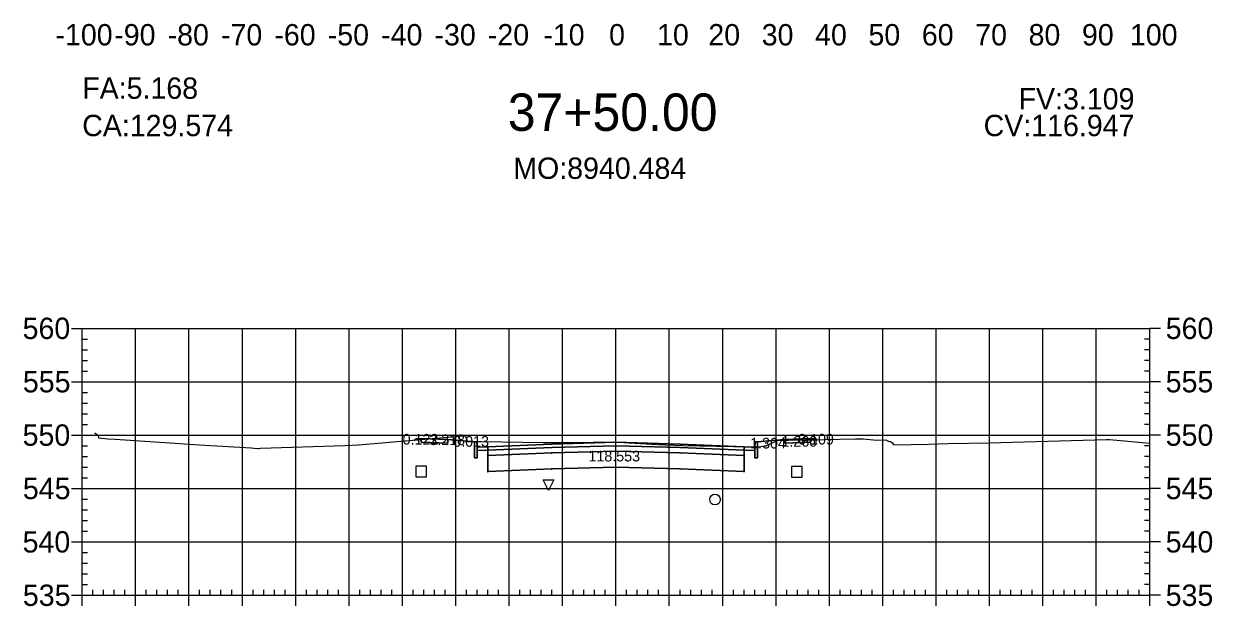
# Model space of a CAD drawing. Extents: x 704834 to 709892, y 372981 to 377533.
# Drawn here: x 707400.9 to 707623.6, y 373230.8 to 373339.9 of the extents above; entities that cross this region are included whole.
import ezdxf

# ---------------------------------------------------------------- set-up
doc = ezdxf.new("R2010")
doc.units = 0
for name, color, linetype in [('1', 7, 'Continuous'), ('10', 7, 'Continuous'), ('13', 7, 'Continuous'), ('14', 7, 'Continuous'), ('4', 7, 'Continuous'), ('57', 7, 'Continuous'), ('59', 7, 'Continuous'), ('Default_Xsect', 7, 'Continuous'), ('Existing', 7, 'Continuous')]:
    doc.layers.add(name, color=color, linetype=linetype)

msp = doc.modelspace()

# ---------------------------------------------------------------- linework, layer by layer
for points in [[(707474.37, 373262.13), (707474.12, 373261.87)], [(707475.37, 373262.17), (707474.37, 373262.13)], [(707485.37, 373261.57), (707480.37, 373261.97)], [(707538.37, 373261.57), (707543.37, 373261.97)], [(707548.37, 373262.17), (707549.37, 373262.13)], [(707549.37, 373262.13), (707549.55, 373261.96)]]:
    msp.add_lwpolyline(points)
for points in [[(707480.37, 373261.97), (707475.37, 373262.17), (707475.37, 373261.51), (707480.37, 373261.31)], [(707485.87, 373260.57), (707485.79, 373261.57), (707485.37, 373261.57), (707485.37, 373258.57), (707485.87, 373258.57)], [(707511.87, 373260.83), (707523.87, 373260.47), (707535.87, 373259.99), (707535.87, 373260.65), (707523.87, 373261.13), (707511.87, 373261.49), (707499.87, 373261.13), (707487.87, 373260.65), (707487.87, 373259.99), (707499.87, 373260.47)], [(707511.82, 373260.78), (707511.92, 373260.78), (707511.92, 373260.88), (707511.82, 373260.88)], [(707537.87, 373258.57), (707538.37, 373258.57), (707538.37, 373261.57), (707537.96, 373261.57), (707537.87, 373260.57)], [(707543.37, 373261.31), (707548.37, 373261.51), (707548.37, 373262.17), (707543.37, 373261.97)], [(707487.87, 373260.65), (707485.87, 373260.57), (707485.87, 373259.91), (707487.87, 373259.99)], [(707487.82, 373258.94), (707487.92, 373258.94), (707487.92, 373259.04), (707487.82, 373259.04)], [(707511.87, 373259.83), (707523.87, 373259.47), (707535.87, 373258.99), (707535.87, 373259.99), (707523.87, 373260.47), (707511.87, 373260.83), (707499.87, 373260.47), (707487.87, 373259.99), (707487.87, 373258.99), (707499.87, 373259.47)], [(707511.87, 373256.83), (707523.87, 373256.47), (707535.87, 373255.99), (707535.87, 373258.99), (707523.87, 373259.47), (707511.87, 373259.83), (707499.87, 373259.47), (707487.87, 373258.99), (707487.87, 373255.99), (707499.87, 373256.47)], [(707499.82, 373259.42), (707499.92, 373259.42), (707499.92, 373259.52), (707499.82, 373259.52)], [(707511.82, 373259.78), (707511.92, 373259.78), (707511.92, 373259.88), (707511.82, 373259.88)], [(707523.82, 373259.42), (707523.92, 373259.42), (707523.92, 373259.52), (707523.82, 373259.52)], [(707535.82, 373258.94), (707535.92, 373258.94), (707535.92, 373259.04), (707535.82, 373259.04)], [(707535.87, 373259.99), (707537.87, 373259.91), (707537.87, 373260.57), (707535.87, 373260.65)], [(707499.82, 373256.42), (707499.92, 373256.42), (707499.92, 373256.52), (707499.82, 373256.52)], [(707511.82, 373256.78), (707511.92, 373256.78), (707511.92, 373256.88), (707511.82, 373256.88)], [(707523.82, 373256.42), (707523.92, 373256.42), (707523.92, 373256.52), (707523.82, 373256.52)], [(707487.82, 373255.94), (707487.92, 373255.94), (707487.92, 373256.04), (707487.82, 373256.04)], [(707535.82, 373255.94), (707535.92, 373255.94), (707535.92, 373256.04), (707535.82, 373256.04)]]:
    msp.add_lwpolyline(points, close=True)
at = {"layer": '1'}
for points in [[(707474.12, 373261.87), (707475.37, 373261.98), (707475.37, 373262.17), (707474.37, 373262.13)], [(707475.37, 373261.98), (707483.22, 373262.66), (707483.66, 373262.66), (707483.68, 373262.61), (707483.97, 373261.68), (707480.37, 373261.97), (707480.37, 373261.31), (707475.37, 373261.51)], [(707483.97, 373261.68), (707483.99, 373261.63), (707484.86, 373261.61)], [(707484.86, 373261.61), (707486.68, 373261.59), (707498.2, 373261.42), (707503.99, 373261.45), (707511.22, 373261.57), (707519.62, 373261.07), (707524.35, 373260.85), (707533.88, 373260.67), (707538.37, 373260.61), (707538.37, 373258.57), (707537.87, 373258.57), (707537.87, 373259.91), (707535.87, 373259.99), (707535.87, 373258.99), (707535.87, 373255.99), (707523.87, 373256.47), (707511.87, 373256.83), (707499.87, 373256.47), (707487.87, 373255.99), (707487.87, 373258.99), (707487.87, 373259.99), (707485.87, 373259.91), (707485.87, 373258.57), (707485.37, 373258.57), (707485.37, 373261.57)], [(707538.37, 373260.61), (707538.71, 373260.61), (707539.63, 373260.8), (707540.07, 373260.82), (707540.21, 373260.93), (707542.12, 373261.82), (707542.95, 373261.85), (707543.37, 373261.86), (707543.37, 373261.97), (707538.37, 373261.57)], [(707543.37, 373261.86), (707544.19, 373261.89), (707548.37, 373261.94), (707548.37, 373261.51), (707543.37, 373261.31)], [(707548.37, 373261.94), (707549.55, 373261.96), (707549.37, 373262.13), (707548.37, 373262.17)], [(707499.25, 373252.43), (707498.25, 373254.43), (707500.25, 373254.43)]]:
    msp.add_lwpolyline(points, close=True, dxfattribs=at)
at = {"layer": '10'}
msp.add_lwpolyline([(707474.4, 373254.98), (707476.4, 373254.98), (707476.4, 373256.98), (707474.4, 373256.98)], close=True, dxfattribs=at)
at = {"layer": '13'}
msp.add_circle((707530.44, 373250.74), 1, dxfattribs=at)
at = {"layer": '14'}
for points in [[(707474.12, 373261.87), (707474.12, 373261.92), (707474.12, 373261.87), (707474.07, 373261.87), (707474.12, 373261.87), (707474.12, 373261.82), (707474.12, 373261.87), (707474.17, 373261.87)], [(707499.87, 373261.13), (707499.87, 373261.18), (707499.87, 373261.13), (707499.82, 373261.13), (707499.87, 373261.13), (707499.87, 373261.08), (707499.87, 373261.13), (707499.92, 373261.13)], [(707511.87, 373261.49), (707511.87, 373261.54), (707511.87, 373261.49), (707511.82, 373261.49), (707511.87, 373261.49), (707511.87, 373261.44), (707511.87, 373261.49), (707511.92, 373261.49)], [(707523.87, 373261.13), (707523.87, 373261.18), (707523.87, 373261.13), (707523.82, 373261.13), (707523.87, 373261.13), (707523.87, 373261.08), (707523.87, 373261.13), (707523.92, 373261.13)], [(707549.55, 373261.96), (707549.55, 373262.01), (707549.55, 373261.96), (707549.5, 373261.96), (707549.55, 373261.96), (707549.55, 373261.91), (707549.55, 373261.96), (707549.6, 373261.96)], [(707487.87, 373260.65), (707487.87, 373260.7), (707487.87, 373260.65), (707487.82, 373260.65), (707487.87, 373260.65), (707487.87, 373260.6), (707487.87, 373260.65), (707487.92, 373260.65)], [(707535.87, 373260.65), (707535.87, 373260.7), (707535.87, 373260.65), (707535.82, 373260.65), (707535.87, 373260.65), (707535.87, 373260.6), (707535.87, 373260.65), (707535.92, 373260.65)]]:
    msp.add_lwpolyline(points, dxfattribs=at)
at = {"layer": '4'}
msp.add_lwpolyline([(707544.73, 373254.91), (707546.73, 373254.91), (707546.73, 373256.91), (707544.73, 373256.91)], close=True, dxfattribs=at)
at = {"layer": '57'}
for p, q in [((707409.87, 373282.82), (707411.87, 373282.82)), ((707411.87, 373282.82), (707611.87, 373282.82)), ((707411.87, 373232.82), (707411.87, 373282.82)), ((707411.87, 373232.82), (707411.87, 373282.82)), ((707421.87, 373232.82), (707421.87, 373282.82)), ((707431.87, 373232.82), (707431.87, 373282.82)), ((707441.87, 373232.82), (707441.87, 373282.82)), ((707451.87, 373232.82), (707451.87, 373282.82)), ((707461.87, 373232.82), (707461.87, 373282.82)), ((707471.87, 373232.82), (707471.87, 373282.82)), ((707481.87, 373232.82), (707481.87, 373282.82)), ((707491.87, 373232.82), (707491.87, 373282.82)), ((707501.87, 373232.82), (707501.87, 373282.82)), ((707511.87, 373232.82), (707511.87, 373282.82)), ((707521.87, 373232.82), (707521.87, 373282.82)), ((707531.87, 373232.82), (707531.87, 373282.82)), ((707541.87, 373232.82), (707541.87, 373282.82)), ((707551.87, 373232.82), (707551.87, 373282.82)), ((707561.87, 373232.82), (707561.87, 373282.82)), ((707571.87, 373232.82), (707571.87, 373282.82)), ((707581.87, 373232.82), (707581.87, 373282.82)), ((707591.87, 373232.82), (707591.87, 373282.82)), ((707601.87, 373232.82), (707601.87, 373282.82)), ((707611.87, 373232.82), (707611.87, 373282.82)), ((707611.87, 373232.82), (707611.87, 373282.82)), ((707613.87, 373282.82), (707611.87, 373282.82)), ((707411.87, 373280.82), (707412.87, 373280.82)), ((707411.87, 373278.82), (707412.87, 373278.82)), ((707611.87, 373280.82), (707610.87, 373280.82)), ((707611.87, 373278.82), (707610.87, 373278.82)), ((707411.87, 373276.82), (707412.87, 373276.82)), ((707611.87, 373276.82), (707610.87, 373276.82)), ((707411.87, 373274.82), (707412.87, 373274.82)), ((707611.87, 373274.82), (707610.87, 373274.82)), ((707409.87, 373272.82), (707411.87, 373272.82)), ((707411.87, 373272.82), (707611.87, 373272.82)), ((707613.87, 373272.82), (707611.87, 373272.82)), ((707411.87, 373270.82), (707412.87, 373270.82)), ((707611.87, 373270.82), (707610.87, 373270.82)), ((707411.87, 373268.82), (707412.87, 373268.82)), ((707611.87, 373268.82), (707610.87, 373268.82)), ((707411.87, 373266.82), (707412.87, 373266.82)), ((707611.87, 373266.82), (707610.87, 373266.82)), ((707411.87, 373264.82), (707412.87, 373264.82)), ((707611.87, 373264.82), (707610.87, 373264.82)), ((707409.87, 373262.82), (707411.87, 373262.82)), ((707411.87, 373262.82), (707611.87, 373262.82)), ((707613.87, 373262.82), (707611.87, 373262.82)), ((707411.87, 373260.82), (707412.87, 373260.82)), ((707411.87, 373258.82), (707412.87, 373258.82)), ((707611.87, 373260.82), (707610.87, 373260.82)), ((707611.87, 373258.82), (707610.87, 373258.82)), ((707411.87, 373256.82), (707412.87, 373256.82)), ((707611.87, 373256.82), (707610.87, 373256.82)), ((707411.87, 373254.82), (707412.87, 373254.82)), ((707611.87, 373254.82), (707610.87, 373254.82)), ((707409.87, 373252.82), (707411.87, 373252.82)), ((707411.87, 373252.82), (707611.87, 373252.82)), ((707613.87, 373252.82), (707611.87, 373252.82)), ((707411.87, 373250.82), (707412.87, 373250.82)), ((707611.87, 373250.82), (707610.87, 373250.82)), ((707411.87, 373248.82), (707412.87, 373248.82)), ((707611.87, 373248.82), (707610.87, 373248.82)), ((707411.87, 373246.82), (707412.87, 373246.82)), ((707611.87, 373246.82), (707610.87, 373246.82)), ((707411.87, 373244.82), (707412.87, 373244.82)), ((707611.87, 373244.82), (707610.87, 373244.82)), ((707409.87, 373242.82), (707411.87, 373242.82)), ((707411.87, 373242.82), (707611.87, 373242.82)), ((707411.87, 373240.82), (707412.87, 373240.82)), ((707611.87, 373240.82), (707610.87, 373240.82)), ((707613.87, 373242.82), (707611.87, 373242.82)), ((707411.87, 373238.82), (707412.87, 373238.82)), ((707611.87, 373238.82), (707610.87, 373238.82)), ((707411.87, 373236.82), (707412.87, 373236.82)), ((707611.87, 373236.82), (707610.87, 373236.82)), ((707411.87, 373234.82), (707412.87, 373234.82)), ((707611.87, 373234.82), (707610.87, 373234.82)), ((707409.87, 373232.82), (707411.87, 373232.82)), ((707411.87, 373232.82), (707611.87, 373232.82)), ((707411.87, 373232.82), (707611.87, 373232.82)), ((707411.87, 373230.82), (707411.87, 373232.82)), ((707413.87, 373232.82), (707413.87, 373233.82)), ((707415.87, 373232.82), (707415.87, 373233.82)), ((707417.87, 373232.82), (707417.87, 373233.82)), ((707419.87, 373232.82), (707419.87, 373233.82)), ((707421.87, 373230.82), (707421.87, 373232.82)), ((707423.87, 373232.82), (707423.87, 373233.82)), ((707425.87, 373232.82), (707425.87, 373233.82)), ((707427.87, 373232.82), (707427.87, 373233.82)), ((707429.87, 373232.82), (707429.87, 373233.82)), ((707431.87, 373230.82), (707431.87, 373232.82)), ((707433.87, 373232.82), (707433.87, 373233.82)), ((707435.87, 373232.82), (707435.87, 373233.82)), ((707437.87, 373232.82), (707437.87, 373233.82)), ((707439.87, 373232.82), (707439.87, 373233.82)), ((707441.87, 373230.82), (707441.87, 373232.82)), ((707443.87, 373232.82), (707443.87, 373233.82)), ((707445.87, 373232.82), (707445.87, 373233.82)), ((707447.87, 373232.82), (707447.87, 373233.82)), ((707449.87, 373232.82), (707449.87, 373233.82)), ((707451.87, 373230.82), (707451.87, 373232.82)), ((707453.87, 373232.82), (707453.87, 373233.82)), ((707455.87, 373232.82), (707455.87, 373233.82)), ((707457.87, 373232.82), (707457.87, 373233.82)), ((707459.87, 373232.82), (707459.87, 373233.82)), ((707461.87, 373230.82), (707461.87, 373232.82)), ((707463.87, 373232.82), (707463.87, 373233.82)), ((707465.87, 373232.82), (707465.87, 373233.82)), ((707467.87, 373232.82), (707467.87, 373233.82)), ((707469.87, 373232.82), (707469.87, 373233.82)), ((707471.87, 373230.82), (707471.87, 373232.82)), ((707473.87, 373232.82), (707473.87, 373233.82)), ((707475.87, 373232.82), (707475.87, 373233.82)), ((707477.87, 373232.82), (707477.87, 373233.82)), ((707479.87, 373232.82), (707479.87, 373233.82)), ((707481.87, 373230.82), (707481.87, 373232.82)), ((707483.87, 373232.82), (707483.87, 373233.82)), ((707485.87, 373232.82), (707485.87, 373233.82)), ((707487.87, 373232.82), (707487.87, 373233.82)), ((707489.87, 373232.82), (707489.87, 373233.82)), ((707491.87, 373230.82), (707491.87, 373232.82)), ((707493.87, 373232.82), (707493.87, 373233.82)), ((707495.87, 373232.82), (707495.87, 373233.82)), ((707497.87, 373232.82), (707497.87, 373233.82)), ((707499.87, 373232.82), (707499.87, 373233.82)), ((707501.87, 373230.82), (707501.87, 373232.82)), ((707503.87, 373232.82), (707503.87, 373233.82)), ((707505.87, 373232.82), (707505.87, 373233.82)), ((707507.87, 373232.82), (707507.87, 373233.82)), ((707509.87, 373232.82), (707509.87, 373233.82)), ((707511.87, 373230.82), (707511.87, 373232.82)), ((707513.87, 373232.82), (707513.87, 373233.82)), ((707515.87, 373232.82), (707515.87, 373233.82)), ((707517.87, 373232.82), (707517.87, 373233.82)), ((707519.87, 373232.82), (707519.87, 373233.82)), ((707521.87, 373230.82), (707521.87, 373232.82)), ((707523.87, 373232.82), (707523.87, 373233.82)), ((707525.87, 373232.82), (707525.87, 373233.82)), ((707527.87, 373232.82), (707527.87, 373233.82)), ((707529.87, 373232.82), (707529.87, 373233.82)), ((707531.87, 373230.82), (707531.87, 373232.82)), ((707533.87, 373232.82), (707533.87, 373233.82)), ((707535.87, 373232.82), (707535.87, 373233.82)), ((707537.87, 373232.82), (707537.87, 373233.82)), ((707539.87, 373232.82), (707539.87, 373233.82)), ((707541.87, 373230.82), (707541.87, 373232.82)), ((707543.87, 373232.82), (707543.87, 373233.82)), ((707545.87, 373232.82), (707545.87, 373233.82)), ((707547.87, 373232.82), (707547.87, 373233.82)), ((707549.87, 373232.82), (707549.87, 373233.82)), ((707551.87, 373230.82), (707551.87, 373232.82)), ((707553.87, 373232.82), (707553.87, 373233.82)), ((707555.87, 373232.82), (707555.87, 373233.82)), ((707557.87, 373232.82), (707557.87, 373233.82)), ((707559.87, 373232.82), (707559.87, 373233.82)), ((707561.87, 373230.82), (707561.87, 373232.82)), ((707563.87, 373232.82), (707563.87, 373233.82)), ((707565.87, 373232.82), (707565.87, 373233.82)), ((707567.87, 373232.82), (707567.87, 373233.82)), ((707569.87, 373232.82), (707569.87, 373233.82)), ((707571.87, 373230.82), (707571.87, 373232.82)), ((707573.87, 373232.82), (707573.87, 373233.82)), ((707575.87, 373232.82), (707575.87, 373233.82)), ((707577.87, 373232.82), (707577.87, 373233.82)), ((707579.87, 373232.82), (707579.87, 373233.82)), ((707581.87, 373230.82), (707581.87, 373232.82)), ((707583.87, 373232.82), (707583.87, 373233.82)), ((707585.87, 373232.82), (707585.87, 373233.82)), ((707587.87, 373232.82), (707587.87, 373233.82)), ((707589.87, 373232.82), (707589.87, 373233.82)), ((707591.87, 373230.82), (707591.87, 373232.82)), ((707593.87, 373232.82), (707593.87, 373233.82)), ((707595.87, 373232.82), (707595.87, 373233.82)), ((707597.87, 373232.82), (707597.87, 373233.82)), ((707599.87, 373232.82), (707599.87, 373233.82)), ((707601.87, 373230.82), (707601.87, 373232.82)), ((707603.87, 373232.82), (707603.87, 373233.82)), ((707605.87, 373232.82), (707605.87, 373233.82)), ((707607.87, 373232.82), (707607.87, 373233.82)), ((707609.87, 373232.82), (707609.87, 373233.82)), ((707611.87, 373230.82), (707611.87, 373232.82)), ((707613.87, 373232.82), (707611.87, 373232.82))]:
    msp.add_line(p, q, dxfattribs=at)
at = {"layer": 'Default_Xsect'}
msp.add_lwpolyline([(707474.12, 373261.87), (707474.37, 373262.13), (707475.37, 373262.17), (707480.37, 373261.97), (707485.37, 373261.57), (707485.79, 373261.57), (707485.87, 373260.57), (707487.87, 373260.65), (707499.87, 373261.13), (707511.87, 373261.49), (707523.87, 373261.13), (707535.87, 373260.65), (707537.87, 373260.57), (707537.96, 373261.57), (707538.37, 373261.57), (707543.37, 373261.97), (707548.37, 373262.17), (707549.37, 373262.13), (707549.55, 373261.96)], dxfattribs=at)
at = {"layer": 'Existing'}
msp.add_lwpolyline([(707414.16, 373263.16), (707414.32, 373263.19), (707414.87, 373262.83), (707414.89, 373262.33), (707416.65, 373262.13), (707418.07, 373262.03), (707433.86, 373260.98), (707443.5, 373260.41), (707444.64, 373260.34), (707444.88, 373260.33), (707445.25, 373260.35), (707461.06, 373260.89), (707463.61, 373260.97), (707483.22, 373262.66), (707483.66, 373262.66), (707483.68, 373262.61), (707483.99, 373261.63), (707486.68, 373261.59), (707498.2, 373261.42), (707503.99, 373261.45), (707511.22, 373261.57), (707519.62, 373261.07), (707524.35, 373260.85), (707533.88, 373260.67), (707538.71, 373260.61), (707539.63, 373260.8), (707540.07, 373260.82), (707540.21, 373260.93), (707542.12, 373261.82), (707542.95, 373261.85), (707544.19, 373261.89), (707550.83, 373261.97), (707556.73, 373262.15), (707558.16, 373262.14), (707560.76, 373261.9), (707562.41, 373261.92), (707562.88, 373261.71), (707563.08, 373261.69), (707563.29, 373261.62), (707563.59, 373261.43), (707563.94, 373261.02), (707570.42, 373261.15), (707574.12, 373261.22), (707581.77, 373261.38), (707603.8, 373262), (707604.05, 373262.01), (707604.16, 373262.01), (707604.18, 373262.01), (707604.21, 373262.01), (707604.25, 373262.01), (707604.3, 373262.01), (707604.37, 373262.01), (707611.87, 373261.32)], dxfattribs=at)

# ---------------------------------------------------------------- texts
for s, p in [('CA:129.574', (707411.87, 373318.82)), ('CV:116.947', (707580.76, 373318.82))]:
    msp.add_text(s, height=4).set_placement(p)
at = {"layer": '1'}
msp.add_text('37+50.00', height=7, dxfattribs=at).set_placement((707491.6, 373319.82))
at = {"layer": '14'}
for p in [(707475.34, 373262.12), (707475.34, 373261.46), (707480.34, 373261.26), (707543.34, 373261.26), (707548.34, 373262.12), (707548.34, 373261.46)]:
    msp.add_text('+', height=0.1, dxfattribs=at).set_placement(p)
at = {"layer": '57'}
for s, p in [('-100', (707406.86, 373335.82)), ('-90', (707417.87, 373335.82)), ('-80', (707427.87, 373335.82)), ('-70', (707437.87, 373335.82)), ('-60', (707447.87, 373335.82)), ('-50', (707457.87, 373335.82)), ('-40', (707467.87, 373335.82)), ('-30', (707477.87, 373335.82)), ('-20', (707487.87, 373335.82)), ('-10', (707498.26, 373335.82)), ('0', (707510.58, 373335.82)), ('10', (707519.57, 373335.82)), ('20', (707529.18, 373335.82)), ('30', (707539.18, 373335.82)), ('40', (707549.18, 373335.82)), ('50', (707559.18, 373335.82)), ('60', (707569.18, 373335.82)), ('70', (707579.18, 373335.82)), ('80', (707589.18, 373335.82)), ('90', (707599.18, 373335.82)), ('100', (707608.17, 373335.82)), ('560', (707400.7, 373280.82)), ('560', (707614.87, 373280.82)), ('555', (707400.75, 373270.82)), ('555', (707614.87, 373270.82)), ('550', (707400.7, 373260.82)), ('550', (707614.87, 373260.82)), ('545', (707400.75, 373250.82)), ('545', (707614.87, 373250.82)), ('540', (707400.7, 373240.82)), ('540', (707614.87, 373240.82)), ('535', (707400.75, 373230.82)), ('535', (707614.87, 373230.82))]:
    msp.add_text(s, height=4, dxfattribs=at).set_placement(p)
at = {"layer": '59'}
for s, height, p in [('FA:5.168', 4, (707411.87, 373325.82)), ('FV:3.109', 4, (707587.31, 373323.82)), ('MO:8940.484', 4, (707492.63, 373310.82)), ('0.122', 2, (707471.9, 373261.04)), ('3.218', 2, (707476.9, 373260.95)), ('0.013', 2, (707481.39, 373260.64)), ('1.304', 2, (707537.02, 373260.31)), ('1.260', 2, (707542.87, 373260.65)), ('0.109', 2, (707546.01, 373261.05)), ('118.553', 2, (707506.72, 373257.88))]:
    msp.add_text(s, height=height, dxfattribs=at).set_placement(p)

doc.saveas('drawing.dxf')
